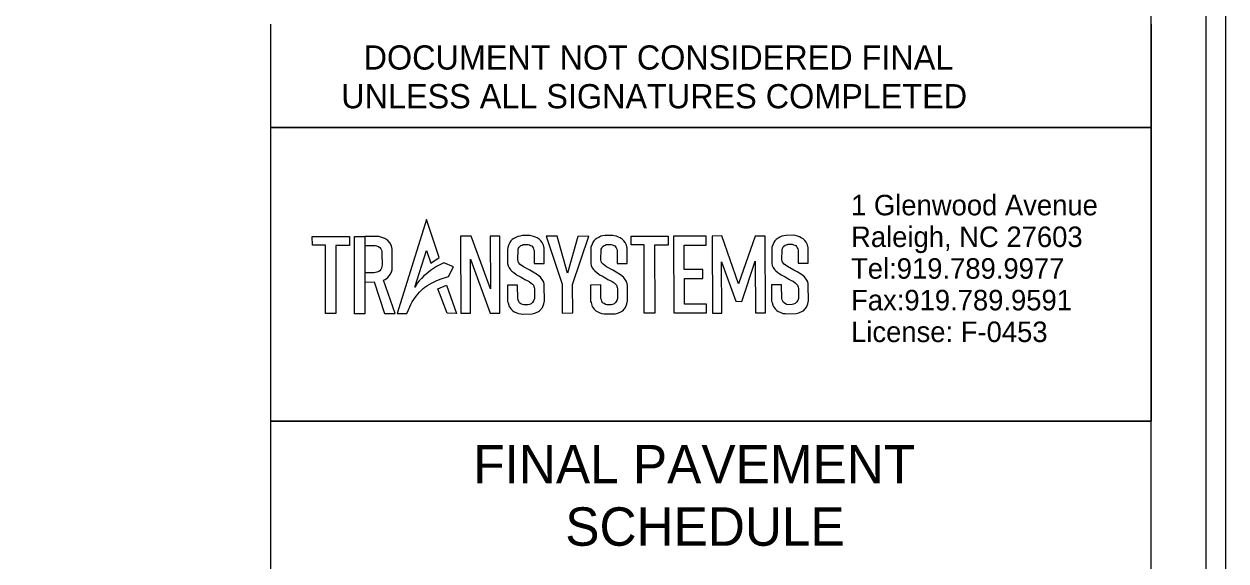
# Model space of a CAD drawing. Extents: x 958711 to 962106, y 831169 to 840840.
# Drawn here: x 960121.7 to 960394.8, y 831984.9 to 832106.9 of the extents above; entities that cross this region are included whole.
import ezdxf

# ---------------------------------------------------------------- set-up
doc = ezdxf.new("R2010")
doc.units = 0
for name, color, linetype in [('Old_Level_1', 7, 'Continuous'), ('Old_Level_2', 7, 'Continuous'), ('Old_Level_50', 7, 'Continuous'), ('Old_Level_58', 7, 'Continuous'), ('Sheet Plot Border Inside CELL', 7, 'Continuous'), ('Sheet Plot Border Outside CELL', 7, 'Continuous'), ('Sheet Sticker Exception Certification CELL', 7, 'Continuous'), ('Sheet Typical CELL', 7, 'Continuous')]:
    doc.layers.add(name, color=color, linetype=linetype)

msp = doc.modelspace()

# ---------------------------------------------------------------- linework, layer by layer
at = {"layer": 'Old_Level_1'}
for points in [[(960213.1, 832062.48), (960206.44, 832041.14), (960208.66, 832041.15), (960209, 832041.99), (960209.58, 832043.15), (960209.89, 832043.78), (960210.26, 832044.32), (960210.79, 832045.08), (960211.11, 832045.55), (960211.49, 832045.94), (960211.87, 832046.33), (960212.36, 832046.83), (960212.77, 832047.1), (960213.19, 832047.43), (960213.74, 832047.75), (960214.23, 832048.03), (960215.45, 832048.6), (960216.45, 832049.01), (960218.09, 832049.57), (960219.23, 832051.71), (960217.05, 832052.67), (960215.42, 832051.78), (960214.05, 832050.88), (960213.07, 832050.08), (960212.54, 832049.65), (960212.01, 832049.09), (960211.47, 832048.52), (960211.07, 832048.09), (960210.7, 832047.45), (960210.49, 832047.09), (960213.12, 832055.47), (960214.11, 832052.57), (960216.01, 832053.83)], [(960187.14, 832058.63), (960195.61, 832058.64), (960195.61, 832056.56), (960192.5, 832056.56), (960192.51, 832041.14), (960190.16, 832041.13), (960190.15, 832056.66), (960187.18, 832056.66)], [(960196.76, 832058.62), (960199.08, 832058.62), (960199.09, 832041.06), (960196.78, 832041.06)], [(960199.08, 832056.54), (960201.46, 832056.54), (960201.77, 832056.49), (960202.17, 832056.33), (960202.49, 832056.11), (960202.72, 832055.84), (960202.88, 832055.51), (960203, 832055.25), (960203, 832054.67), (960203.01, 832052.18), (960202.95, 832051.85), (960202.87, 832051.4), (960202.74, 832051.11), (960202.54, 832050.85), (960202.27, 832050.64), (960201.84, 832050.49), (960201.52, 832050.44), (960201.19, 832050.4), (960199.08, 832050.39), (960199.09, 832048.28), (960201.2, 832048.29), (960203.57, 832041.13), (960205.99, 832041.16), (960203.34, 832048.7), (960203.72, 832048.83), (960204.25, 832049.23), (960204.74, 832049.76), (960205.09, 832050.4), (960205.3, 832051.03), (960205.29, 832051.22), (960205.33, 832055.78), (960205.13, 832056.53), (960204.76, 832057.2), (960204.35, 832057.68), (960203.65, 832058.15), (960202.98, 832058.38), (960202.3, 832058.6), (960201.89, 832058.6), (960199.08, 832058.62)], [(960220.87, 832058.66), (960220.89, 832041.2), (960223.12, 832041.2), (960223.11, 832053.48), (960227.56, 832041.18), (960229.81, 832041.21), (960229.79, 832058.71), (960227.62, 832058.71), (960227.63, 832046.73), (960223.23, 832058.67)], [(960237.57, 832052.49), (960239.88, 832052.49), (960239.88, 832055.97), (960239.68, 832056.67), (960239.4, 832057.26), (960239.1, 832057.65), (960238.73, 832058), (960238.29, 832058.29), (960237.87, 832058.46), (960237.87, 832058.46), (960237.41, 832058.65), (960236.92, 832058.78), (960236.6, 832058.86), (960234.85, 832058.82), (960234.33, 832058.73), (960233.87, 832058.65), (960233.41, 832058.41), (960233, 832058.2), (960232.61, 832057.92), (960232.3, 832057.6), (960232.06, 832057.24), (960231.86, 832056.84), (960231.61, 832056.15), (960231.56, 832055.63), (960231.56, 832052.46), (960231.67, 832051.98), (960231.9, 832051.49), (960232.19, 832051.08), (960232.49, 832050.77), (960232.94, 832050.42), (960233.39, 832050.07), (960233.67, 832049.85), (960234.16, 832049.63), (960234.64, 832049.4), (960235.03, 832049.15), (960235.47, 832048.87), (960236, 832048.6), (960236.43, 832048.38), (960236.86, 832048.06), (960237.17, 832047.77), (960237.42, 832047.53), (960237.58, 832047.05), (960237.67, 832046.75), (960237.63, 832044.52), (960237.47, 832044.03), (960237.23, 832043.61), (960236.9, 832043.32), (960236.55, 832043.16), (960236.2, 832043.09), (960235.24, 832043.07), (960234.92, 832043.16), (960234.59, 832043.35), (960234.26, 832043.54), (960234.12, 832043.88), (960233.98, 832044.21), (960233.87, 832044.48), (960233.83, 832047.59), (960231.49, 832047.57), (960231.53, 832043.86), (960231.65, 832043.57), (960231.92, 832042.71), (960232.1, 832042.42), (960232.35, 832042.1), (960232.73, 832041.73), (960233.03, 832041.54), (960233.47, 832041.35), (960233.63, 832041.28), (960234.06, 832041.1), (960234.59, 832041.05), (960234.99, 832041.01), (960237.13, 832041.07), (960237.72, 832041.21), (960238.55, 832041.58), (960238.83, 832041.71), (960239.45, 832042.5), (960239.78, 832043.29), (960239.94, 832044), (960239.88, 832047.42), (960239.88, 832047.89), (960239.75, 832048.27), (960239.55, 832048.62), (960239.02, 832049.38), (960238.31, 832049.94), (960237.33, 832050.52), (960236.59, 832050.96), (960235.13, 832051.73), (960234.37, 832052.29), (960234.04, 832052.71), (960233.96, 832052.99), (960233.89, 832053.28), (960233.93, 832055.71), (960234.06, 832055.96), (960234.18, 832056.22), (960234.36, 832056.37), (960234.59, 832056.56), (960234.85, 832056.67), (960235.11, 832056.78), (960235.26, 832056.75), (960235.27, 832056.82), (960236.23, 832056.81), (960236.51, 832056.7), (960236.78, 832056.59), (960237.06, 832056.48), (960237.19, 832056.29), (960237.38, 832056.01), (960237.47, 832055.73), (960237.56, 832055.46), (960237.55, 832055.15)], [(960242.84, 832058.67), (960240.3, 832058.67), (960243.92, 832047.78), (960243.95, 832041.24), (960246.34, 832041.25), (960246.31, 832047.74), (960249.97, 832058.71), (960247.48, 832058.64), (960245.17, 832050.3)], [(960256.44, 832052.51), (960258.75, 832052.51), (960258.75, 832055.99), (960258.55, 832056.69), (960258.27, 832057.28), (960257.97, 832057.67), (960257.6, 832058.02), (960257.16, 832058.3), (960256.74, 832058.48), (960256.74, 832058.48), (960256.28, 832058.67), (960255.8, 832058.79), (960255.48, 832058.87), (960253.73, 832058.84), (960253.2, 832058.75), (960252.74, 832058.67), (960252.28, 832058.43), (960251.88, 832058.22), (960251.48, 832057.93), (960251.17, 832057.62), (960250.93, 832057.25), (960250.73, 832056.86), (960250.48, 832056.16), (960250.43, 832055.65), (960250.43, 832052.48), (960250.54, 832052), (960250.77, 832051.51), (960251.06, 832051.1), (960251.36, 832050.79), (960251.81, 832050.44), (960252.26, 832050.09), (960252.55, 832049.87), (960253.03, 832049.65), (960253.51, 832049.42), (960253.9, 832049.17), (960254.34, 832048.88), (960254.87, 832048.62), (960255.31, 832048.4), (960255.74, 832048.08), (960256.04, 832047.79), (960256.3, 832047.55), (960256.45, 832047.07), (960256.54, 832046.77), (960256.51, 832044.53), (960256.35, 832044.05), (960256.1, 832043.63), (960255.77, 832043.34), (960255.42, 832043.18), (960255.08, 832043.11), (960254.12, 832043.09), (960253.79, 832043.18), (960253.46, 832043.37), (960253.14, 832043.56), (960252.99, 832043.9), (960252.85, 832044.23), (960252.74, 832044.5), (960252.7, 832047.61), (960250.36, 832047.58), (960250.41, 832043.88), (960250.52, 832043.59), (960250.8, 832042.73), (960250.97, 832042.44), (960251.22, 832042.12), (960251.6, 832041.74), (960251.91, 832041.55), (960252.34, 832041.37), (960252.5, 832041.3), (960252.93, 832041.12), (960253.47, 832041.07), (960253.86, 832041.03), (960256, 832041.08), (960256.59, 832041.22), (960257.42, 832041.6), (960257.7, 832041.72), (960258.32, 832042.52), (960258.66, 832043.3), (960258.81, 832044.01), (960258.76, 832047.43), (960258.75, 832047.91), (960258.62, 832048.28), (960258.43, 832048.64), (960257.89, 832049.4), (960257.18, 832049.95), (960256.2, 832050.53), (960255.46, 832050.98), (960254, 832051.74), (960253.24, 832052.3), (960252.91, 832052.73), (960252.84, 832053.01), (960252.76, 832053.29), (960252.8, 832055.72), (960252.93, 832055.98), (960253.05, 832056.23), (960253.23, 832056.39), (960253.46, 832056.58), (960253.72, 832056.69), (960253.98, 832056.8), (960254.13, 832056.77), (960254.14, 832056.84), (960255.1, 832056.83), (960255.38, 832056.72), (960255.66, 832056.61), (960255.93, 832056.5), (960256.06, 832056.31), (960256.25, 832056.03), (960256.34, 832055.75), (960256.43, 832055.47), (960256.42, 832055.17)], [(960259.6, 832058.7), (960268.07, 832058.7), (960268.07, 832056.63), (960264.96, 832056.63), (960264.97, 832041.2), (960262.62, 832041.2), (960262.61, 832056.73), (960259.63, 832056.72)], [(960276.67, 832058.7), (960269.28, 832058.69), (960269.3, 832041.27), (960276.77, 832041.27), (960276.77, 832043.25), (960271.73, 832043.24), (960271.72, 832049.08), (960275.94, 832049.09), (960275.93, 832051.16), (960271.68, 832051.16), (960271.68, 832056.66), (960276.69, 832056.66)], [(960284.05, 832047.85), (960280.23, 832058.77), (960278.02, 832058.67), (960278.11, 832041.21), (960280.22, 832041.22), (960280.16, 832052.9), (960283.43, 832043.91), (960284.78, 832043.88), (960287.84, 832053.01), (960287.89, 832041.28), (960290.17, 832041.29), (960290.1, 832058.71), (960287.8, 832058.71)], [(960297.57, 832052.54), (960299.88, 832052.55), (960299.88, 832056.02), (960299.69, 832056.73), (960299.4, 832057.32), (960299.11, 832057.71), (960298.74, 832058.06), (960298.3, 832058.34), (960297.87, 832058.52), (960297.87, 832058.52), (960297.41, 832058.71), (960296.93, 832058.83), (960296.61, 832058.91), (960294.86, 832058.88), (960294.33, 832058.78), (960293.87, 832058.71), (960293.41, 832058.47), (960293.01, 832058.26), (960292.61, 832057.97), (960292.3, 832057.66), (960292.06, 832057.29), (960291.87, 832056.9), (960291.61, 832056.2), (960291.56, 832055.68), (960291.56, 832052.52), (960291.68, 832052.04), (960291.91, 832051.55), (960292.19, 832051.14), (960292.49, 832050.83), (960292.94, 832050.48), (960293.39, 832050.13), (960293.68, 832049.91), (960294.16, 832049.69), (960294.65, 832049.46), (960295.04, 832049.21), (960295.48, 832048.92), (960296, 832048.65), (960296.44, 832048.44), (960296.87, 832048.12), (960297.18, 832047.83), (960297.43, 832047.59), (960297.58, 832047.11), (960297.67, 832046.81), (960297.64, 832044.57), (960297.48, 832044.09), (960297.23, 832043.67), (960296.91, 832043.38), (960296.55, 832043.22), (960296.21, 832043.14), (960295.25, 832043.12), (960294.93, 832043.21), (960294.6, 832043.41), (960294.27, 832043.6), (960294.13, 832043.94), (960293.98, 832044.27), (960293.87, 832044.54), (960293.83, 832047.65), (960291.5, 832047.62), (960291.54, 832043.91), (960291.66, 832043.63), (960291.93, 832042.77), (960292.1, 832042.48), (960292.36, 832042.16), (960292.74, 832041.78), (960293.04, 832041.59), (960293.48, 832041.41), (960293.63, 832041.34), (960294.06, 832041.16), (960294.6, 832041.11), (960294.99, 832041.07), (960297.13, 832041.12), (960297.73, 832041.26), (960298.55, 832041.64), (960298.83, 832041.76), (960299.45, 832042.55), (960299.79, 832043.34), (960299.94, 832044.05), (960299.89, 832047.47), (960299.88, 832047.95), (960299.75, 832048.32), (960299.56, 832048.68), (960299.02, 832049.43), (960298.31, 832049.99), (960297.34, 832050.57), (960296.59, 832051.01), (960295.13, 832051.78), (960294.37, 832052.34), (960294.05, 832052.76), (960293.97, 832053.05), (960293.89, 832053.33), (960293.94, 832055.76), (960294.06, 832056.02), (960294.19, 832056.27), (960294.36, 832056.42), (960294.59, 832056.62), (960294.85, 832056.73), (960295.11, 832056.84), (960295.26, 832056.81), (960295.27, 832056.88), (960296.23, 832056.87), (960296.51, 832056.76), (960296.79, 832056.65), (960297.07, 832056.54), (960297.19, 832056.34), (960297.38, 832056.07), (960297.47, 832055.79), (960297.56, 832055.51), (960297.56, 832055.21)], [(960215.72, 832046.77), (960217.63, 832047.53), (960219.9, 832041.1), (960217.8, 832041.17)]]:
    msp.add_lwpolyline(points, close=True, dxfattribs=at)
at = {"layer": 'Old_Level_50'}
for p, q in [((960177.74, 832016.7), (960377.79, 832016.7)), ((960177.74, 831544.39), (960177.74, 832016.7))]:
    msp.add_line(p, q, dxfattribs=at)
at = {"layer": 'Old_Level_58'}
msp.add_lwpolyline([(960177.75, 832083.39), (960377.8, 832083.39), (960377.8, 832016.7), (960177.75, 832016.7)], close=True, dxfattribs=at)
at = {"layer": 'Sheet Plot Border Inside CELL'}
msp.add_lwpolyline([(960390.3, 832246.99), (958723.8, 832246.99), (958723.8, 831191.89), (960390.3, 831191.89)], close=True, dxfattribs=at)
at = {"layer": 'Sheet Plot Border Outside CELL'}
msp.add_lwpolyline([(960394.8, 832269.44), (958710.8, 832269.44), (958710.8, 831169.44), (960394.8, 831169.44)], close=True, dxfattribs=at)
at = {"layer": 'Sheet Sticker Exception Certification CELL'}
for p, q in [((960177.75, 832083.39), (960177.75, 832106.89)), ((960377.79, 832106.88), (960377.79, 832083.38)), ((960377.79, 832083.39), (960177.75, 832083.39))]:
    msp.add_line(p, q, dxfattribs=at)
at = {"layer": 'Sheet Typical CELL'}
msp.add_lwpolyline([(960377.8, 832244.44), (958877.8, 832244.44), (958877.8, 831194.44), (960377.8, 831194.44)], close=True, dxfattribs=at)

# ---------------------------------------------------------------- texts
at = {"layer": 'Old_Level_2'}
for s, p in [('1 Glenwood Avenue', (960309.6, 832063.43)), ('Raleigh, NC 27603', (960309.6, 832056.23)), ('Tel:919.789.9977 ', (960309.6, 832049.03)), ('Fax:919.789.9591', (960309.6, 832041.84)), ('License: F-0453', (960309.6, 832034.64))]:
    msp.add_text(s, height=4.6576, rotation=360, dxfattribs=at).set_placement(p)
at = {"layer": 'Old_Level_50'}
for s, height, p in [('FINAL PAVEMENT', 8.7206, (960223.74, 832002.54)), ('SCHEDULE', 8.721, (960244.65, 831988.37))]:
    msp.add_text(s, height=height, dxfattribs=at).set_placement(p)
at = {"layer": 'Sheet Sticker Exception Certification CELL'}
for s, p in [('DOCUMENT NOT CONSIDERED FINAL', (960198.82, 832096.54)), ('UNLESS ALL SIGNATURES COMPLETED', (960193.75, 832087.74))]:
    msp.add_text(s, height=5.5, dxfattribs=at).set_placement(p)

doc.saveas('drawing.dxf')
